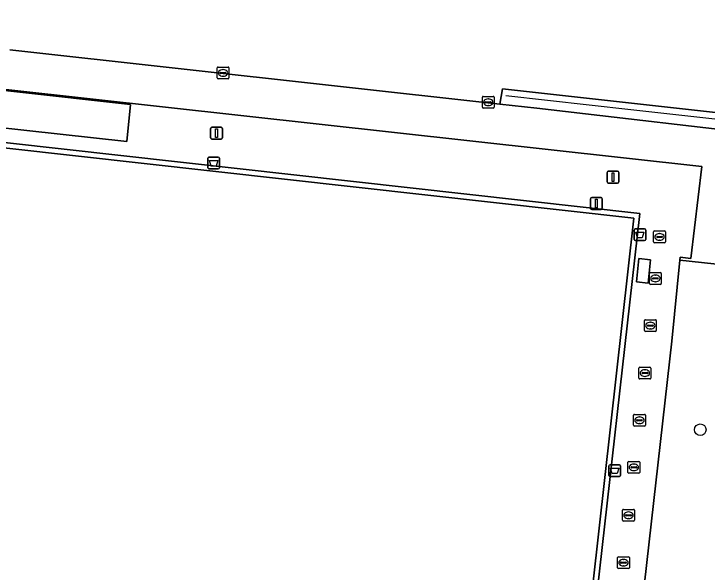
# Model space of a CAD drawing. Extents: x 162510 to 163918, y 388494 to 389774.
# Drawn here: x 162902.1 to 162960.9, y 388667.2 to 388714.5 of the extents above; entities that cross this region are included whole.
import ezdxf

# ---------------------------------------------------------------- set-up
doc = ezdxf.new("R2010")
doc.units = 0
for name, color, linetype in [('IMGEO_Afvalbak', 7, 'Continuous'), ('IMGEO_Boom', 7, 'Continuous'), ('IMGEO_Groenvoorziening', 7, 'Continuous'), ('IMGEO_Hek', 7, 'Continuous'), ('IMGEO_Kolk', 7, 'Continuous'), ('IMGEO_Lichtmast', 7, 'Continuous'), ('IMGEO_Loofbos', 7, 'Continuous'), ('IMGEO_Terreindeel_gesloten', 7, 'Continuous'), ('IMGEO_Terreindeel_open', 7, 'Continuous'), ('IMGEO_Voetpad_open', 7, 'Continuous')]:
    doc.layers.add(name, color=color, linetype=linetype)

msp = doc.modelspace()

# ---------------------------------------------------------------- linework, layer by layer
at = {"layer": 'IMGEO_Afvalbak'}
for p, q in [((162918.669, 388702.377), (162919.459, 388702.377)), ((162919.459, 388702.377), (162918.669, 388702.377)), ((162918.569, 388701.477), (162918.569, 388702.277)), ((162918.569, 388702.277), (162918.569, 388701.477)), ((162919.559, 388702.277), (162919.559, 388701.477)), ((162919.559, 388701.477), (162919.559, 388702.277)), ((162919.459, 388701.377), (162918.669, 388701.377)), ((162918.669, 388701.377), (162919.459, 388701.377)), ((162954.68, 388695.392), (162954.68, 388696.192)), ((162954.68, 388696.192), (162954.68, 388695.392)), ((162954.78, 388696.292), (162955.57, 388696.292)), ((162955.57, 388696.292), (162954.78, 388696.292)), ((162955.67, 388696.192), (162955.67, 388695.392)), ((162955.67, 388695.392), (162955.67, 388696.192)), ((162955.57, 388695.292), (162954.78, 388695.292)), ((162954.78, 388695.292), (162955.57, 388695.292)), ((162952.552, 388675.389), (162952.552, 388676.189)), ((162952.552, 388676.189), (162952.552, 388675.389)), ((162952.652, 388676.289), (162953.442, 388676.289)), ((162953.442, 388676.289), (162952.652, 388676.289)), ((162953.542, 388676.189), (162953.542, 388675.389)), ((162953.542, 388675.389), (162953.542, 388676.189)), ((162953.442, 388675.289), (162952.652, 388675.289)), ((162952.652, 388675.289), (162953.442, 388675.289))]:
    msp.add_line(p, q, dxfattribs=at)
for points in [[(162918.712, 388702.091), (162919.416, 388702.091), (162919.267, 388701.621), (162918.861, 388701.621), (162918.712, 388702.091)], [(162954.823, 388696.006), (162955.527, 388696.006), (162955.378, 388695.536), (162954.972, 388695.536), (162954.823, 388696.006)], [(162952.695, 388676.003), (162953.399, 388676.003), (162953.25, 388675.533), (162952.844, 388675.533), (162952.695, 388676.003)]]:
    msp.add_lwpolyline(points, dxfattribs=at)
for centre, start, end in [((162918.669, 388702.277), 90, 180), ((162918.669, 388702.277), 90, 180), ((162919.459, 388702.277), 0, 90), ((162919.459, 388702.277), 360, 90), ((162918.669, 388701.477), 180, 270), ((162918.669, 388701.477), 180, 270), ((162919.459, 388701.477), 270, 0), ((162919.459, 388701.477), 270, 0), ((162954.78, 388696.192), 90, 180), ((162954.78, 388696.192), 90, 180), ((162955.57, 388696.192), 0, 90), ((162955.57, 388696.192), 360, 90), ((162954.78, 388695.392), 180, 270), ((162954.78, 388695.392), 180, 270), ((162955.57, 388695.392), 270, 0), ((162955.57, 388695.392), 270, 0), ((162952.652, 388676.189), 90, 180), ((162952.652, 388676.189), 90, 180), ((162953.442, 388676.189), 0, 90), ((162953.442, 388676.189), 360, 90), ((162952.652, 388675.389), 180, 270), ((162952.652, 388675.389), 180, 270), ((162953.442, 388675.389), 270, 0), ((162953.442, 388675.389), 270, 0)]:
    msp.add_arc(centre, 0.1, start, end, dxfattribs=at)
at = {"layer": 'IMGEO_Boom'}
msp.add_circle((162960.298, 388679.26), 0.489, dxfattribs=at)
at = {"layer": 'IMGEO_Groenvoorziening'}
msp.add_lwpolyline([(162901.783, 388711.476), (162943.308, 388706.87), (162943.526, 388708.174), (162963.112, 388705.997)], dxfattribs=at)
at = {"layer": 'IMGEO_Hek'}
for points in [[(162879.312, 388633.417), (162839.67, 388637.94), (162847.731, 388709.62), (162955.176, 388697.594), (162947.095, 388625.916), (162879.312, 388633.417)], [(162943.832, 388707.61), (162954.409, 388706.43), (162969.911, 388704.701)]]:
    msp.add_lwpolyline(points, dxfattribs=at)
at = {"layer": 'IMGEO_Kolk'}
for p, q in [((162919.436, 388710.017), (162920.288, 388710.017)), ((162919.361, 388709.091), (162919.361, 388709.943)), ((162919.62, 388709.511), (162919.62, 388709.523)), ((162920.058, 388709.474), (162919.66, 388709.474)), ((162919.663, 388709.56), (162920.061, 388709.56)), ((162919.849, 388709.797), (162919.874, 388709.797)), ((162920.104, 388709.523), (162920.104, 388709.511)), ((162920.362, 388709.943), (162920.362, 388709.091)), ((162920.288, 388709.017), (162919.436, 388709.017)), ((162919.872, 388709.237), (162919.847, 388709.237)), ((162941.83, 388706.602), (162941.83, 388707.454)), ((162941.905, 388707.528), (162942.757, 388707.528)), ((162942.089, 388707.022), (162942.089, 388707.034)), ((162942.132, 388707.071), (162942.53, 388707.071)), ((162942.318, 388707.308), (162942.343, 388707.308)), ((162942.573, 388707.034), (162942.573, 388707.022)), ((162942.831, 388707.454), (162942.831, 388706.602)), ((162942.757, 388706.528), (162941.905, 388706.528)), ((162942.527, 388706.985), (162942.129, 388706.985)), ((162942.341, 388706.748), (162942.316, 388706.748)), ((162956.344, 388695.186), (162956.344, 388696.038)), ((162956.419, 388696.112), (162957.271, 388696.112)), ((162956.832, 388695.892), (162956.857, 388695.892)), ((162957.345, 388696.038), (162957.345, 388695.186)), ((162956.603, 388695.606), (162956.603, 388695.618)), ((162957.041, 388695.569), (162956.643, 388695.569)), ((162956.646, 388695.655), (162957.044, 388695.655)), ((162956.855, 388695.332), (162956.83, 388695.332)), ((162957.087, 388695.618), (162957.087, 388695.606)), ((162957.271, 388695.112), (162956.419, 388695.112)), ((162955.994, 388691.661), (162955.994, 388692.513)), ((162956.069, 388692.587), (162956.921, 388692.587)), ((162956.482, 388692.367), (162956.507, 388692.367)), ((162956.995, 388692.513), (162956.995, 388691.661)), ((162956.253, 388692.081), (162956.253, 388692.093)), ((162956.691, 388692.044), (162956.293, 388692.044)), ((162956.296, 388692.13), (162956.694, 388692.13)), ((162956.505, 388691.807), (162956.48, 388691.807)), ((162956.737, 388692.093), (162956.737, 388692.081)), ((162956.921, 388691.587), (162956.069, 388691.587)), ((162955.567, 388687.66), (162955.567, 388688.512)), ((162955.642, 388688.586), (162956.494, 388688.586)), ((162956.055, 388688.366), (162956.08, 388688.366)), ((162956.568, 388688.512), (162956.568, 388687.66)), ((162955.826, 388688.08), (162955.826, 388688.092)), ((162956.264, 388688.043), (162955.866, 388688.043)), ((162955.869, 388688.129), (162956.267, 388688.129)), ((162956.078, 388687.806), (162956.053, 388687.806)), ((162956.31, 388688.092), (162956.31, 388688.08)), ((162956.494, 388687.586), (162955.642, 388687.586)), ((162955.102, 388683.639), (162955.102, 388684.491)), ((162955.177, 388684.565), (162956.029, 388684.565)), ((162955.59, 388684.345), (162955.615, 388684.345)), ((162956.103, 388684.491), (162956.103, 388683.639)), ((162956.029, 388683.565), (162955.177, 388683.565)), ((162955.361, 388684.059), (162955.361, 388684.071)), ((162955.799, 388684.022), (162955.401, 388684.022)), ((162955.404, 388684.108), (162955.802, 388684.108)), ((162955.613, 388683.785), (162955.588, 388683.785)), ((162955.845, 388684.071), (162955.845, 388684.059)), ((162954.642, 388679.636), (162954.642, 388680.488)), ((162954.717, 388680.562), (162955.569, 388680.562)), ((162954.901, 388680.056), (162954.901, 388680.068)), ((162955.339, 388680.019), (162954.941, 388680.019)), ((162954.944, 388680.105), (162955.342, 388680.105)), ((162955.13, 388680.342), (162955.155, 388680.342)), ((162955.385, 388680.068), (162955.385, 388680.056)), ((162955.643, 388680.488), (162955.643, 388679.636)), ((162955.569, 388679.562), (162954.717, 388679.562)), ((162955.153, 388679.782), (162955.128, 388679.782)), ((162954.167, 388675.641), (162954.167, 388676.493)), ((162954.242, 388676.567), (162955.094, 388676.567)), ((162955.168, 388676.493), (162955.168, 388675.641)), ((162954.426, 388676.061), (162954.426, 388676.073)), ((162954.864, 388676.024), (162954.466, 388676.024)), ((162954.469, 388676.11), (162954.867, 388676.11)), ((162954.655, 388676.347), (162954.68, 388676.347)), ((162954.91, 388676.073), (162954.91, 388676.061)), ((162955.094, 388675.567), (162954.242, 388675.567)), ((162954.678, 388675.787), (162954.653, 388675.787)), ((162953.713, 388671.575), (162953.713, 388672.427)), ((162953.788, 388672.501), (162954.64, 388672.501)), ((162954.714, 388672.427), (162954.714, 388671.575)), ((162953.972, 388671.995), (162953.972, 388672.007)), ((162954.41, 388671.958), (162954.012, 388671.958)), ((162954.015, 388672.044), (162954.413, 388672.044)), ((162954.201, 388672.281), (162954.226, 388672.281)), ((162954.456, 388672.007), (162954.456, 388671.995)), ((162954.64, 388671.501), (162953.788, 388671.501)), ((162954.224, 388671.721), (162954.199, 388671.721)), ((162953.287, 388667.555), (162953.287, 388668.407)), ((162953.362, 388668.481), (162954.214, 388668.481)), ((162953.775, 388668.261), (162953.8, 388668.261)), ((162954.288, 388668.407), (162954.288, 388667.555)), ((162953.546, 388667.975), (162953.546, 388667.987)), ((162953.984, 388667.938), (162953.586, 388667.938)), ((162953.589, 388668.024), (162953.987, 388668.024)), ((162953.798, 388667.701), (162953.773, 388667.701)), ((162954.03, 388667.987), (162954.03, 388667.975)), ((162954.214, 388667.481), (162953.362, 388667.481))]:
    msp.add_line(p, q, dxfattribs=at)
for points in [[(162919.436, 388710.017), (162920.288, 388710.017)], [(162919.361, 388709.091), (162919.361, 388709.943)], [(162920.362, 388709.943), (162920.362, 388709.091)], [(162920.288, 388709.017), (162919.436, 388709.017)], [(162941.83, 388706.602), (162941.83, 388707.454)], [(162941.905, 388707.528), (162942.757, 388707.528)], [(162942.831, 388707.454), (162942.831, 388706.602)], [(162942.757, 388706.528), (162941.905, 388706.528)], [(162956.344, 388695.186), (162956.344, 388696.038)], [(162956.419, 388696.112), (162957.271, 388696.112)], [(162957.345, 388696.038), (162957.345, 388695.186)], [(162957.271, 388695.112), (162956.419, 388695.112)], [(162955.994, 388691.661), (162955.994, 388692.513)], [(162956.069, 388692.587), (162956.921, 388692.587)], [(162956.995, 388692.513), (162956.995, 388691.661)], [(162956.921, 388691.587), (162956.069, 388691.587)], [(162955.567, 388687.66), (162955.567, 388688.512)], [(162955.642, 388688.586), (162956.494, 388688.586)], [(162956.568, 388688.512), (162956.568, 388687.66)], [(162956.494, 388687.586), (162955.642, 388687.586)], [(162955.102, 388683.639), (162955.102, 388684.491)], [(162955.177, 388684.565), (162956.029, 388684.565)], [(162956.103, 388684.491), (162956.103, 388683.639)], [(162956.029, 388683.565), (162955.177, 388683.565)], [(162954.642, 388679.636), (162954.642, 388680.488)], [(162954.717, 388680.562), (162955.569, 388680.562)], [(162955.643, 388680.488), (162955.643, 388679.636)], [(162955.569, 388679.562), (162954.717, 388679.562)], [(162954.167, 388675.641), (162954.167, 388676.493)], [(162954.242, 388676.567), (162955.094, 388676.567)], [(162955.168, 388676.493), (162955.168, 388675.641)], [(162955.094, 388675.567), (162954.242, 388675.567)], [(162953.713, 388671.575), (162953.713, 388672.427)], [(162953.788, 388672.501), (162954.64, 388672.501)], [(162954.714, 388672.427), (162954.714, 388671.575)], [(162954.64, 388671.501), (162953.788, 388671.501)], [(162953.287, 388667.555), (162953.287, 388668.407)], [(162953.362, 388668.481), (162954.214, 388668.481)], [(162954.288, 388668.407), (162954.288, 388667.555)], [(162954.214, 388667.481), (162953.362, 388667.481)]]:
    msp.add_lwpolyline(points, dxfattribs=at)
for centre, radius, start, end in [((162919.438, 388709.941), 0.0765, 91.55205, 178.44795), ((162919.438, 388709.941), 0.0765, 91.55205, 178.44795), ((162920.286, 388709.941), 0.0765, 1.55205, 88.44795), ((162920.286, 388709.941), 0.0765, 1.55205, 88.44795), ((162919.66, 388709.52), 0.0403, 85.87752, 175.75265), ((162919.657, 388709.51), 0.0366, 178.93798, 274.71019), ((162920.061, 388709.517), 0.043, 264.86636, 352.45326), ((162920.065, 388709.522), 0.0386, 1.73085, 96.63898), ((162919.438, 388709.093), 0.0765, 181.55205, 268.44795), ((162919.438, 388709.093), 0.0765, 181.55205, 268.44795), ((162920.286, 388709.093), 0.0765, 271.55205, 358.44795), ((162920.286, 388709.093), 0.0765, 271.55205, 358.44795), ((162941.907, 388707.452), 0.0765, 91.55205, 178.44795), ((162941.907, 388707.452), 0.0765, 91.55205, 178.44795), ((162942.129, 388707.031), 0.0403, 85.87752, 175.75265), ((162942.126, 388707.021), 0.0366, 178.93798, 274.71019), ((162942.53, 388707.028), 0.043, 264.86636, 352.45326), ((162942.534, 388707.033), 0.0386, 1.73085, 96.63898), ((162942.755, 388707.452), 0.0765, 1.55205, 88.44795), ((162942.755, 388707.452), 0.0765, 1.55205, 88.44795), ((162941.907, 388706.604), 0.0765, 181.55205, 268.44795), ((162941.907, 388706.604), 0.0765, 181.55205, 268.44795), ((162942.755, 388706.604), 0.0765, 271.55205, 358.44795), ((162942.755, 388706.604), 0.0765, 271.55205, 358.44795), ((162956.421, 388696.036), 0.0765, 91.55205, 178.44795), ((162956.421, 388696.036), 0.0765, 91.55205, 178.44795), ((162957.269, 388696.036), 0.0765, 1.55205, 88.44795), ((162957.269, 388696.036), 0.0765, 1.55205, 88.44795), ((162956.643, 388695.615), 0.0403, 85.87752, 175.75265), ((162956.64, 388695.605), 0.0366, 178.93798, 274.71019), ((162957.044, 388695.612), 0.043, 264.86636, 352.45326), ((162957.048, 388695.617), 0.0386, 1.73085, 96.63898), ((162956.421, 388695.188), 0.0765, 181.55205, 268.44795), ((162956.421, 388695.188), 0.0765, 181.55205, 268.44795), ((162957.269, 388695.188), 0.0765, 271.55205, 358.44795), ((162957.269, 388695.188), 0.0765, 271.55205, 358.44795), ((162956.071, 388692.511), 0.0765, 91.55205, 178.44795), ((162956.071, 388692.511), 0.0765, 91.55205, 178.44795), ((162956.919, 388692.511), 0.0765, 1.55205, 88.44795), ((162956.919, 388692.511), 0.0765, 1.55205, 88.44795), ((162956.293, 388692.09), 0.0403, 85.87752, 175.75265), ((162956.29, 388692.08), 0.0366, 178.93798, 274.71019), ((162956.694, 388692.087), 0.043, 264.86636, 352.45326), ((162956.698, 388692.092), 0.0386, 1.73085, 96.63898), ((162956.071, 388691.663), 0.0765, 181.55205, 268.44795), ((162956.071, 388691.663), 0.0765, 181.55205, 268.44795), ((162956.919, 388691.663), 0.0765, 271.55205, 358.44795), ((162956.919, 388691.663), 0.0765, 271.55205, 358.44795), ((162955.644, 388688.51), 0.0765, 91.55205, 178.44795), ((162955.644, 388688.51), 0.0765, 91.55205, 178.44795), ((162956.492, 388688.51), 0.0765, 1.55205, 88.44795), ((162956.492, 388688.51), 0.0765, 1.55205, 88.44795), ((162955.644, 388687.662), 0.0765, 181.55205, 268.44795), ((162955.644, 388687.662), 0.0765, 181.55205, 268.44795), ((162955.866, 388688.089), 0.0403, 85.87752, 175.75265), ((162955.863, 388688.079), 0.0366, 178.93798, 274.71019), ((162956.267, 388688.086), 0.043, 264.86636, 352.45326), ((162956.271, 388688.091), 0.0386, 1.73085, 96.63898), ((162956.492, 388687.662), 0.0765, 271.55205, 358.44795), ((162956.492, 388687.662), 0.0765, 271.55205, 358.44795), ((162955.179, 388684.489), 0.0765, 91.55205, 178.44795), ((162955.179, 388684.489), 0.0765, 91.55205, 178.44795), ((162956.027, 388684.489), 0.0765, 1.55205, 88.44795), ((162956.027, 388684.489), 0.0765, 1.55205, 88.44795), ((162955.179, 388683.641), 0.0765, 181.55205, 268.44795), ((162955.179, 388683.641), 0.0765, 181.55205, 268.44795), ((162955.401, 388684.068), 0.0403, 85.87752, 175.75265), ((162955.398, 388684.058), 0.0366, 178.93798, 274.71019), ((162955.802, 388684.065), 0.043, 264.86636, 352.45326), ((162955.806, 388684.07), 0.0386, 1.73085, 96.63898), ((162956.027, 388683.641), 0.0765, 271.55205, 358.44795), ((162956.027, 388683.641), 0.0765, 271.55205, 358.44795), ((162954.719, 388680.486), 0.0765, 91.55205, 178.44795), ((162954.719, 388680.486), 0.0765, 91.55205, 178.44795), ((162954.941, 388680.065), 0.0403, 85.87752, 175.75265), ((162954.938, 388680.055), 0.0366, 178.93798, 274.71019), ((162955.342, 388680.062), 0.043, 264.86636, 352.45326), ((162955.346, 388680.067), 0.0386, 1.73085, 96.63898), ((162955.567, 388680.486), 0.0765, 1.55205, 88.44795), ((162955.567, 388680.486), 0.0765, 1.55205, 88.44795), ((162954.719, 388679.638), 0.0765, 181.55205, 268.44795), ((162954.719, 388679.638), 0.0765, 181.55205, 268.44795), ((162955.567, 388679.638), 0.0765, 271.55205, 358.44795), ((162955.567, 388679.638), 0.0765, 271.55205, 358.44795), ((162954.244, 388676.491), 0.0765, 91.55205, 178.44795), ((162954.244, 388676.491), 0.0765, 91.55205, 178.44795), ((162955.092, 388676.491), 0.0765, 1.55205, 88.44795), ((162955.092, 388676.491), 0.0765, 1.55205, 88.44795), ((162954.466, 388676.07), 0.0403, 85.87752, 175.75265), ((162954.463, 388676.06), 0.0366, 178.93798, 274.71019), ((162954.867, 388676.067), 0.043, 264.86636, 352.45326), ((162954.871, 388676.072), 0.0386, 1.73085, 96.63898), ((162954.244, 388675.643), 0.0765, 181.55205, 268.44795), ((162954.244, 388675.643), 0.0765, 181.55205, 268.44795), ((162955.092, 388675.643), 0.0765, 271.55205, 358.44795), ((162955.092, 388675.643), 0.0765, 271.55205, 358.44795), ((162953.79, 388672.425), 0.0765, 91.55205, 178.44795), ((162953.79, 388672.425), 0.0765, 91.55205, 178.44795), ((162954.638, 388672.425), 0.0765, 1.55205, 88.44795), ((162954.638, 388672.425), 0.0765, 1.55205, 88.44795), ((162954.012, 388672.004), 0.0403, 85.87752, 175.75265), ((162954.009, 388671.994), 0.0366, 178.93798, 274.71019), ((162954.413, 388672.001), 0.043, 264.86636, 352.45326), ((162954.417, 388672.006), 0.0386, 1.73085, 96.63898), ((162953.79, 388671.577), 0.0765, 181.55205, 268.44795), ((162953.79, 388671.577), 0.0765, 181.55205, 268.44795), ((162954.638, 388671.577), 0.0765, 271.55205, 358.44795), ((162954.638, 388671.577), 0.0765, 271.55205, 358.44795), ((162953.364, 388668.405), 0.0765, 91.55205, 178.44795), ((162953.364, 388668.405), 0.0765, 91.55205, 178.44795), ((162954.212, 388668.405), 0.0765, 1.55205, 88.44795), ((162954.212, 388668.405), 0.0765, 1.55205, 88.44795), ((162953.586, 388667.984), 0.0403, 85.87752, 175.75265), ((162953.583, 388667.974), 0.0366, 178.93798, 274.71019), ((162953.987, 388667.981), 0.043, 264.86636, 352.45326), ((162953.991, 388667.986), 0.0386, 1.73085, 96.63898), ((162953.364, 388667.557), 0.0765, 181.55205, 268.44795), ((162953.364, 388667.557), 0.0765, 181.55205, 268.44795), ((162954.212, 388667.557), 0.0765, 271.55205, 358.44795), ((162954.212, 388667.557), 0.0765, 271.55205, 358.44795)]:
    msp.add_arc(centre, radius, start, end, dxfattribs=at)
for centre, major_axis, ratio, start_param, end_param in [((162919.848, 388709.517), (-0.387, 0.002), 0.722429, 4.712389, 7.853982), ((162919.873, 388709.517), (-0.39, 0.002), 0.717154, 1.570796, 4.712389), ((162942.317, 388707.028), (-0.387, 0.002), 0.722429, 4.712389, 7.853982), ((162942.342, 388707.028), (-0.39, 0.002), 0.717154, 1.570796, 4.712389), ((162956.831, 388695.612), (-0.387, 0.002), 0.722429, 4.712389, 7.853982), ((162956.856, 388695.612), (-0.39, 0.002), 0.717154, 1.570796, 4.712389), ((162956.481, 388692.087), (-0.387, 0.002), 0.722429, 4.712389, 7.853982), ((162956.506, 388692.087), (-0.39, 0.002), 0.717154, 1.570796, 4.712389), ((162956.054, 388688.086), (-0.387, 0.002), 0.722429, 4.712389, 7.853982), ((162956.079, 388688.086), (-0.39, 0.002), 0.717154, 1.570796, 4.712389), ((162955.589, 388684.065), (-0.387, 0.002), 0.722429, 4.712389, 7.853982), ((162955.614, 388684.065), (-0.39, 0.002), 0.717154, 1.570796, 4.712389), ((162955.129, 388680.062), (-0.387, 0.002), 0.722429, 4.712389, 7.853982), ((162955.154, 388680.062), (-0.39, 0.002), 0.717154, 1.570796, 4.712389), ((162954.654, 388676.067), (-0.387, 0.002), 0.722429, 4.712389, 7.853982), ((162954.679, 388676.067), (-0.39, 0.002), 0.717154, 1.570796, 4.712389), ((162954.2, 388672.001), (-0.387, 0.002), 0.722429, 4.712389, 7.853982), ((162954.225, 388672.001), (-0.39, 0.002), 0.717154, 1.570796, 4.712389), ((162953.774, 388667.981), (-0.387, 0.002), 0.722429, 4.712389, 7.853982), ((162953.799, 388667.981), (-0.39, 0.002), 0.717154, 1.570796, 4.712389)]:
    msp.add_ellipse(centre, major_axis=major_axis, ratio=ratio, start_param=start_param, end_param=end_param, dxfattribs=at)
at = {"layer": 'IMGEO_Lichtmast'}
for p, q in [((162918.81, 388704.013), (162918.81, 388704.813)), ((162918.81, 388704.813), (162918.81, 388704.013)), ((162918.91, 388704.913), (162919.7, 388704.913)), ((162919.7, 388704.913), (162918.91, 388704.913)), ((162919.8, 388704.813), (162919.8, 388704.013)), ((162919.8, 388704.013), (162919.8, 388704.813)), ((162919.7, 388703.913), (162918.91, 388703.913)), ((162918.91, 388703.913), (162919.7, 388703.913)), ((162952.5, 388701.176), (162953.29, 388701.176)), ((162953.29, 388701.176), (162952.5, 388701.176)), ((162952.4, 388700.276), (162952.4, 388701.076)), ((162952.4, 388701.076), (162952.4, 388700.276)), ((162953.39, 388701.076), (162953.39, 388700.276)), ((162953.39, 388700.276), (162953.39, 388701.076)), ((162953.29, 388700.176), (162952.5, 388700.176)), ((162952.5, 388700.176), (162953.29, 388700.176)), ((162950.996, 388698.041), (162950.996, 388698.841)), ((162950.996, 388698.841), (162950.996, 388698.041)), ((162951.096, 388698.941), (162951.886, 388698.941)), ((162951.886, 388698.941), (162951.096, 388698.941)), ((162951.986, 388698.841), (162951.986, 388698.041)), ((162951.986, 388698.041), (162951.986, 388698.841)), ((162951.886, 388697.941), (162951.096, 388697.941)), ((162951.096, 388697.941), (162951.886, 388697.941))]:
    msp.add_line(p, q, dxfattribs=at)
for points in [[(162919.23, 388704.788), (162919.38, 388704.788), (162919.38, 388704.038), (162919.23, 388704.038), (162919.23, 388704.788)], [(162952.82, 388701.051), (162952.97, 388701.051), (162952.97, 388700.301), (162952.82, 388700.301), (162952.82, 388701.051)], [(162951.416, 388698.816), (162951.566, 388698.816), (162951.566, 388698.066), (162951.416, 388698.066), (162951.416, 388698.816)]]:
    msp.add_lwpolyline(points, dxfattribs=at)
for centre, start, end in [((162918.91, 388704.813), 90, 180), ((162918.91, 388704.813), 90, 180), ((162919.7, 388704.813), 0, 90), ((162919.7, 388704.813), 360, 90), ((162918.91, 388704.013), 180, 270), ((162918.91, 388704.013), 180, 270), ((162919.7, 388704.013), 270, 0), ((162919.7, 388704.013), 270, 0), ((162952.5, 388701.076), 90, 180), ((162952.5, 388701.076), 90, 180), ((162953.29, 388701.076), 0, 90), ((162953.29, 388701.076), 360, 90), ((162952.5, 388700.276), 180, 270), ((162952.5, 388700.276), 180, 270), ((162953.29, 388700.276), 270, 0), ((162953.29, 388700.276), 270, 0), ((162951.096, 388698.841), 90, 180), ((162951.096, 388698.841), 90, 180), ((162951.886, 388698.841), 0, 90), ((162951.886, 388698.841), 360, 90), ((162951.096, 388698.041), 180, 270), ((162951.096, 388698.041), 180, 270), ((162951.886, 388698.041), 270, 0), ((162951.886, 388698.041), 270, 0)]:
    msp.add_arc(centre, 0.1, start, end, dxfattribs=at)
at = {"layer": 'IMGEO_Loofbos'}
msp.add_lwpolyline([(162962.318, 388663.417), (162961.127, 388663.557), (162961.448, 388666.446), (162962.617, 388666.303), (162965.366, 388692.914), (162958.574, 388693.639), (162957.885, 388686.768), (162950.722, 388623.179), (162955.017, 388622.601), (162958.059, 388622.192)], close=True, dxfattribs=at)
at = {"layer": 'IMGEO_Terreindeel_gesloten'}
msp.add_lwpolyline([(162954.663, 388697.201), (162848.13, 388709.106), (162840.193, 388638.335), (162946.753, 388626.405)], close=True, dxfattribs=at)
at = {"layer": 'IMGEO_Terreindeel_open'}
msp.add_lwpolyline([(162912.007, 388706.849), (162891.952, 388709.078), (162891.647, 388705.914), (162911.709, 388703.711)], close=True, dxfattribs=at)
at = {"layer": 'IMGEO_Voetpad_open'}
for points in [[(162957.885, 388686.768), (162958.574, 388693.639), (162958.599, 388693.89), (162959.493, 388693.785), (162960.431, 388701.592), (162843.478, 388714.528), (162842.813, 388708.49), (162842.411, 388704.906), (162842.309, 388703.998), (162840.182, 388685.046), (162838.998, 388674.487), (162837.663, 388662.596), (162835.912, 388646.986), (162834.676, 388635.975), (162827.418, 388636.81), (162827.185, 388634.685), (162834.444, 388633.859), (162834.429, 388633.75), (162950.448, 388620.741), (162950.722, 388623.179)], [(162947.095, 388625.916), (162955.176, 388697.594), (162847.731, 388709.62), (162839.67, 388637.94), (162879.312, 388633.417)], [(162847.731, 388709.62), (162955.176, 388697.594), (162947.095, 388625.916), (162879.312, 388633.417), (162839.67, 388637.94)], [(162946.753, 388626.405), (162840.193, 388638.335), (162848.13, 388709.106), (162954.663, 388697.201)], [(162891.952, 388709.078), (162912.007, 388706.849), (162911.709, 388703.711), (162891.647, 388705.914)], [(162943.308, 388706.87), (162946.434, 388706.523), (162967.307, 388704.111), (162970.167, 388703.781), (162970.189, 388704.028), (162970.291, 388705.199), (162963.112, 388705.997), (162943.526, 388708.174)], [(162956.092, 388693.68), (162955.087, 388693.783), (162954.879, 388691.794), (162955.868, 388691.678)], [(162955.087, 388693.783), (162956.092, 388693.68), (162955.868, 388691.678), (162954.879, 388691.794)]]:
    msp.add_lwpolyline(points, close=True, dxfattribs=at)
for points in [[(162843.478, 388714.528), (162960.431, 388701.592), (162959.493, 388693.785), (162958.599, 388693.89), (162958.574, 388693.639), (162965.366, 388692.914)], [(162967.307, 388704.111), (162946.434, 388706.523), (162943.308, 388706.87), (162901.783, 388711.476)]]:
    msp.add_lwpolyline(points, dxfattribs=at)

doc.saveas('drawing.dxf')
